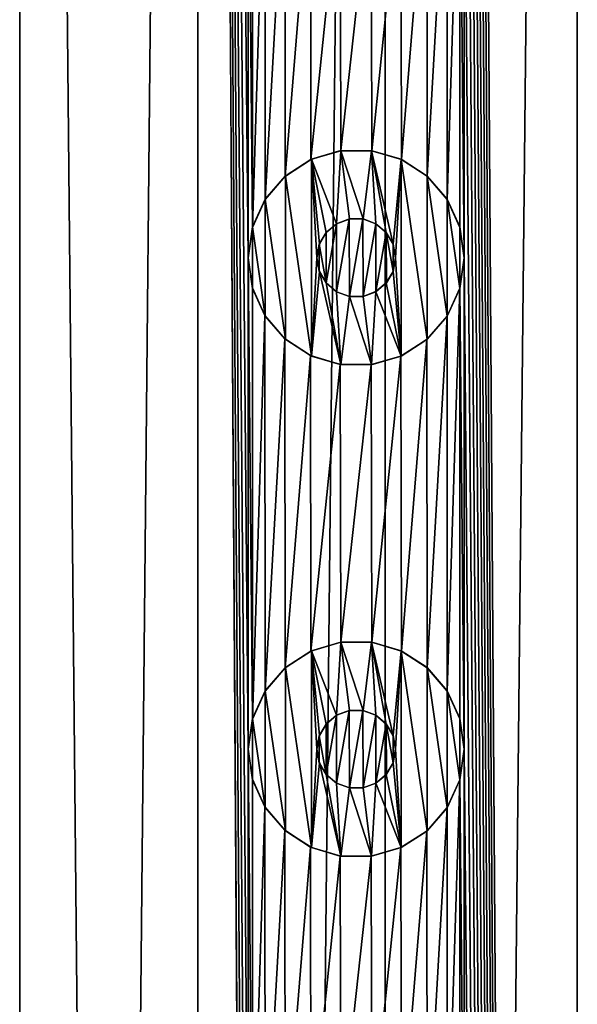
# Model space of a CAD drawing. Header units: millimetres. Extents: x -147 to 148, y -145 to 204.
# Tile 549 of 571: x -90.67 to -85, y 143.91 to 153.92. Entities that reach past the tile are written whole.
import ezdxf

# ---------------------------------------------------------------- set-up
doc = ezdxf.new("R2010")
doc.units = ezdxf.units.MM
doc.header["$LTSCALE"] = 26.699852
for name, color, linetype in [('1556', 7, 'CONTINUOUS'), ('1557', 7, 'CONTINUOUS'), ('1651', 7, 'CONTINUOUS'), ('1652', 7, 'CONTINUOUS'), ('1653', 7, 'CONTINUOUS'), ('1654', 7, 'CONTINUOUS'), ('1655', 7, 'CONTINUOUS'), ('1656', 7, 'CONTINUOUS'), ('1657', 7, 'CONTINUOUS'), ('1658', 7, 'CONTINUOUS'), ('1659', 7, 'CONTINUOUS'), ('1660', 7, 'CONTINUOUS')]:
    doc.layers.add(name, color=color, linetype=linetype)

msp = doc.modelspace()

# ---------------------------------------------------------------- linework, layer by layer
at = {"layer": '1556', "color": 7, "linetype": 'CONTINUOUS', "true_color": 0xd8d8d8}
for points in [[(-90.675, 203.7, 112.038), (-91.15, 191.5, 111.782), (-90.675, 17.3, 112.038), (-90.675, 203.7, 112.038)], [(-88.863, 203.7, 112.788), (-90.675, 203.7, 112.038), (-88.863, 17.3, 112.788), (-88.863, 203.7, 112.788)], [(-88.863, 17.3, 112.788), (-90.675, 203.7, 112.038), (-90.675, 17.3, 112.038), (-88.863, 17.3, 112.788)], [(-88.35, 151.5, 112.943), (-88.35, 156.5, 112.943), (-88.863, 203.7, 112.788), (-88.35, 151.5, 112.943)], [(-88.35, 146.5, 112.943), (-88.35, 151.5, 112.943), (-88.863, 203.7, 112.788), (-88.35, 146.5, 112.943)], [(-88.35, 141.5, 112.943), (-88.35, 146.5, 112.943), (-88.863, 203.7, 112.788), (-88.35, 141.5, 112.943)], [(-88.35, 136.5, 112.943), (-88.35, 141.5, 112.943), (-88.863, 203.7, 112.788), (-88.35, 136.5, 112.943)], [(-88.35, 131.5, 112.943), (-88.35, 136.5, 112.943), (-88.863, 203.7, 112.788), (-88.35, 131.5, 112.943)], [(-88.35, 126.5, 112.943), (-88.35, 131.5, 112.943), (-88.863, 203.7, 112.788), (-88.35, 126.5, 112.943)], [(-88.35, 126.5, 112.943), (-88.863, 203.7, 112.788), (-88.863, 17.3, 112.788), (-88.35, 126.5, 112.943)], [(-85, 203.7, 113.4), (-86.15, 191.5, 113.347), (-85, 17.3, 113.4), (-85, 203.7, 113.4)], [(-83.045, 17.3, 113.246), (-85, 203.7, 113.4), (-85, 17.3, 113.4), (-83.045, 17.3, 113.246)], [(-86.15, 191.5, 113.347), (-86.15, 186.5, 113.347), (-85, 17.3, 113.4), (-86.15, 191.5, 113.347)], [(-86.15, 186.5, 113.347), (-86.15, 181.5, 113.347), (-85, 17.3, 113.4), (-86.15, 186.5, 113.347)], [(-86.15, 181.5, 113.347), (-86.15, 176.5, 113.347), (-85, 17.3, 113.4), (-86.15, 181.5, 113.347)], [(-86.15, 176.5, 113.347), (-86.15, 171.5, 113.347), (-85, 17.3, 113.4), (-86.15, 176.5, 113.347)], [(-86.15, 171.5, 113.347), (-86.15, 166.5, 113.347), (-85, 17.3, 113.4), (-86.15, 171.5, 113.347)], [(-86.15, 166.5, 113.347), (-86.15, 161.5, 113.347), (-85, 17.3, 113.4), (-86.15, 166.5, 113.347)], [(-86.15, 161.5, 113.347), (-86.15, 156.5, 113.347), (-85, 17.3, 113.4), (-86.15, 161.5, 113.347)], [(-88.307, 156.195, 112.955), (-88.35, 156.5, 112.943), (-88.306, 151.807, 112.955), (-88.307, 156.195, 112.955)], [(-88.35, 156.5, 112.943), (-88.35, 151.5, 112.943), (-88.306, 151.807, 112.955), (-88.35, 156.5, 112.943)], [(-86.15, 156.5, 113.347), (-86.195, 156.19, 113.343), (-86.15, 151.5, 113.347), (-86.15, 156.5, 113.347)], [(-86.15, 156.5, 113.347), (-86.15, 151.5, 113.347), (-85, 17.3, 113.4), (-86.15, 156.5, 113.347)], [(-88.18, 155.913, 112.989), (-88.307, 156.195, 112.955), (-88.306, 151.807, 112.955), (-88.18, 155.913, 112.989)], [(-86.195, 156.19, 113.343), (-86.326, 155.904, 113.329), (-86.323, 152.091, 113.33), (-86.195, 156.19, 113.343)], [(-86.194, 151.808, 113.343), (-86.195, 156.19, 113.343), (-86.323, 152.091, 113.33), (-86.194, 151.808, 113.343)], [(-86.15, 151.5, 113.347), (-86.195, 156.19, 113.343), (-86.194, 151.808, 113.343), (-86.15, 151.5, 113.347)], [(-88.177, 152.091, 112.99), (-88.18, 155.913, 112.989), (-88.306, 151.807, 112.955), (-88.177, 152.091, 112.99)], [(-87.978, 155.676, 113.04), (-88.18, 155.913, 112.989), (-88.177, 152.091, 112.99), (-87.978, 155.676, 113.04)], [(-86.326, 155.904, 113.329), (-86.531, 155.667, 113.306), (-86.527, 152.328, 113.306), (-86.326, 155.904, 113.329)], [(-86.323, 152.091, 113.33), (-86.326, 155.904, 113.329), (-86.527, 152.328, 113.306), (-86.323, 152.091, 113.33)], [(-87.974, 152.328, 113.041), (-87.978, 155.676, 113.04), (-88.177, 152.091, 112.99), (-87.974, 152.328, 113.041)], [(-87.716, 155.504, 113.101), (-87.978, 155.676, 113.04), (-87.974, 152.328, 113.041), (-87.716, 155.504, 113.101)], [(-86.531, 155.667, 113.306), (-86.795, 155.499, 113.27), (-86.79, 152.499, 113.271), (-86.531, 155.667, 113.306)], [(-86.527, 152.328, 113.306), (-86.531, 155.667, 113.306), (-86.79, 152.499, 113.271), (-86.527, 152.328, 113.306)], [(-87.711, 152.498, 113.103), (-87.716, 155.504, 113.101), (-87.974, 152.328, 113.041), (-87.711, 152.498, 113.103)], [(-87.415, 155.412, 113.165), (-87.716, 155.504, 113.101), (-87.711, 152.498, 113.103), (-87.415, 155.412, 113.165)], [(-86.795, 155.499, 113.27), (-87.097, 155.411, 113.223), (-87.09, 152.588, 113.224), (-86.795, 155.499, 113.27)], [(-86.79, 152.499, 113.271), (-86.795, 155.499, 113.27), (-87.09, 152.588, 113.224), (-86.79, 152.499, 113.271)], [(-87.407, 152.589, 113.166), (-87.415, 155.412, 113.165), (-87.711, 152.498, 113.103), (-87.407, 152.589, 113.166)], [(-87.097, 155.411, 113.223), (-87.415, 155.412, 113.165), (-87.407, 152.589, 113.166), (-87.097, 155.411, 113.223)], [(-87.09, 152.588, 113.224), (-87.097, 155.411, 113.223), (-87.407, 152.589, 113.166), (-87.09, 152.588, 113.224)], [(-88.307, 151.195, 112.955), (-88.35, 151.5, 112.943), (-88.306, 146.807, 112.955), (-88.307, 151.195, 112.955)], [(-88.35, 151.5, 112.943), (-88.35, 146.5, 112.943), (-88.306, 146.807, 112.955), (-88.35, 151.5, 112.943)], [(-86.15, 151.5, 113.347), (-86.195, 151.19, 113.343), (-86.15, 146.5, 113.347), (-86.15, 151.5, 113.347)], [(-86.15, 151.5, 113.347), (-86.15, 146.5, 113.347), (-85, 17.3, 113.4), (-86.15, 151.5, 113.347)], [(-88.18, 150.913, 112.989), (-88.307, 151.195, 112.955), (-88.306, 146.807, 112.955), (-88.18, 150.913, 112.989)], [(-86.195, 151.19, 113.343), (-86.326, 150.904, 113.329), (-86.323, 147.091, 113.33), (-86.195, 151.19, 113.343)], [(-86.194, 146.808, 113.343), (-86.195, 151.19, 113.343), (-86.323, 147.091, 113.33), (-86.194, 146.808, 113.343)], [(-86.15, 146.5, 113.347), (-86.195, 151.19, 113.343), (-86.194, 146.808, 113.343), (-86.15, 146.5, 113.347)], [(-88.177, 147.091, 112.99), (-88.18, 150.913, 112.989), (-88.306, 146.807, 112.955), (-88.177, 147.091, 112.99)], [(-87.978, 150.676, 113.04), (-88.18, 150.913, 112.989), (-88.177, 147.091, 112.99), (-87.978, 150.676, 113.04)], [(-86.326, 150.904, 113.329), (-86.531, 150.667, 113.306), (-86.527, 147.328, 113.306), (-86.326, 150.904, 113.329)], [(-86.323, 147.091, 113.33), (-86.326, 150.904, 113.329), (-86.527, 147.328, 113.306), (-86.323, 147.091, 113.33)], [(-87.974, 147.328, 113.041), (-87.978, 150.676, 113.04), (-88.177, 147.091, 112.99), (-87.974, 147.328, 113.041)], [(-87.716, 150.504, 113.101), (-87.978, 150.676, 113.04), (-87.974, 147.328, 113.041), (-87.716, 150.504, 113.101)], [(-86.531, 150.667, 113.306), (-86.795, 150.499, 113.27), (-86.79, 147.499, 113.271), (-86.531, 150.667, 113.306)], [(-86.527, 147.328, 113.306), (-86.531, 150.667, 113.306), (-86.79, 147.499, 113.271), (-86.527, 147.328, 113.306)], [(-87.711, 147.498, 113.103), (-87.716, 150.504, 113.101), (-87.974, 147.328, 113.041), (-87.711, 147.498, 113.103)], [(-87.415, 150.412, 113.165), (-87.716, 150.504, 113.101), (-87.711, 147.498, 113.103), (-87.415, 150.412, 113.165)], [(-86.795, 150.499, 113.27), (-87.097, 150.411, 113.223), (-87.09, 147.588, 113.224), (-86.795, 150.499, 113.27)], [(-86.79, 147.499, 113.271), (-86.795, 150.499, 113.27), (-87.09, 147.588, 113.224), (-86.79, 147.499, 113.271)], [(-87.407, 147.589, 113.166), (-87.415, 150.412, 113.165), (-87.711, 147.498, 113.103), (-87.407, 147.589, 113.166)], [(-87.097, 150.411, 113.223), (-87.415, 150.412, 113.165), (-87.407, 147.589, 113.166), (-87.097, 150.411, 113.223)], [(-87.09, 147.588, 113.224), (-87.097, 150.411, 113.223), (-87.407, 147.589, 113.166), (-87.09, 147.588, 113.224)], [(-88.307, 146.195, 112.955), (-88.35, 146.5, 112.943), (-88.306, 141.807, 112.955), (-88.307, 146.195, 112.955)], [(-88.35, 146.5, 112.943), (-88.35, 141.5, 112.943), (-88.306, 141.807, 112.955), (-88.35, 146.5, 112.943)], [(-86.15, 146.5, 113.347), (-86.195, 146.19, 113.343), (-86.15, 141.5, 113.347), (-86.15, 146.5, 113.347)], [(-86.15, 146.5, 113.347), (-86.15, 141.5, 113.347), (-85, 17.3, 113.4), (-86.15, 146.5, 113.347)], [(-88.18, 145.913, 112.989), (-88.307, 146.195, 112.955), (-88.306, 141.807, 112.955), (-88.18, 145.913, 112.989)], [(-86.195, 146.19, 113.343), (-86.326, 145.904, 113.329), (-86.323, 142.091, 113.33), (-86.195, 146.19, 113.343)], [(-86.194, 141.808, 113.343), (-86.195, 146.19, 113.343), (-86.323, 142.091, 113.33), (-86.194, 141.808, 113.343)], [(-86.15, 141.5, 113.347), (-86.195, 146.19, 113.343), (-86.194, 141.808, 113.343), (-86.15, 141.5, 113.347)], [(-88.177, 142.091, 112.99), (-88.18, 145.913, 112.989), (-88.306, 141.807, 112.955), (-88.177, 142.091, 112.99)], [(-87.978, 145.676, 113.04), (-88.18, 145.913, 112.989), (-88.177, 142.091, 112.99), (-87.978, 145.676, 113.04)], [(-86.326, 145.904, 113.329), (-86.531, 145.667, 113.306), (-86.527, 142.328, 113.306), (-86.326, 145.904, 113.329)], [(-86.323, 142.091, 113.33), (-86.326, 145.904, 113.329), (-86.527, 142.328, 113.306), (-86.323, 142.091, 113.33)], [(-87.974, 142.328, 113.041), (-87.978, 145.676, 113.04), (-88.177, 142.091, 112.99), (-87.974, 142.328, 113.041)], [(-87.716, 145.504, 113.101), (-87.978, 145.676, 113.04), (-87.974, 142.328, 113.041), (-87.716, 145.504, 113.101)], [(-86.531, 145.667, 113.306), (-86.795, 145.499, 113.27), (-86.79, 142.499, 113.271), (-86.531, 145.667, 113.306)], [(-86.527, 142.328, 113.306), (-86.531, 145.667, 113.306), (-86.79, 142.499, 113.271), (-86.527, 142.328, 113.306)], [(-87.711, 142.498, 113.103), (-87.716, 145.504, 113.101), (-87.974, 142.328, 113.041), (-87.711, 142.498, 113.103)], [(-87.415, 145.412, 113.165), (-87.716, 145.504, 113.101), (-87.711, 142.498, 113.103), (-87.415, 145.412, 113.165)], [(-86.795, 145.499, 113.27), (-87.097, 145.411, 113.223), (-87.09, 142.588, 113.224), (-86.795, 145.499, 113.27)], [(-86.79, 142.499, 113.271), (-86.795, 145.499, 113.27), (-87.09, 142.588, 113.224), (-86.79, 142.499, 113.271)], [(-87.407, 142.589, 113.166), (-87.415, 145.412, 113.165), (-87.711, 142.498, 113.103), (-87.407, 142.589, 113.166)], [(-87.097, 145.411, 113.223), (-87.415, 145.412, 113.165), (-87.407, 142.589, 113.166), (-87.097, 145.411, 113.223)], [(-87.09, 142.588, 113.224), (-87.097, 145.411, 113.223), (-87.407, 142.589, 113.166), (-87.09, 142.588, 113.224)]]:
    msp.add_3dface(points, dxfattribs=at)
at = {"layer": '1557', "color": 7, "linetype": 'CONTINUOUS', "true_color": 0xd8d8d8}
for points in [[(-92.347, 203.7, 90.787), (-90.675, 203.7, 89.762), (-92.347, 17.3, 90.787), (-92.347, 203.7, 90.787)], [(-92.347, 17.3, 90.787), (-90.675, 203.7, 89.762), (-90.675, 17.3, 89.762), (-92.347, 17.3, 90.787)], [(-90.675, 203.7, 89.762), (-88.863, 203.7, 89.012), (-90.675, 17.3, 89.762), (-90.675, 203.7, 89.762)], [(-90.675, 17.3, 89.762), (-88.863, 203.7, 89.012), (-88.863, 17.3, 89.012), (-90.675, 17.3, 89.762)], [(-88.863, 203.7, 89.012), (-86.955, 203.7, 88.554), (-88.863, 17.3, 89.012), (-88.863, 203.7, 89.012)], [(-88.863, 17.3, 89.012), (-86.955, 203.7, 88.554), (-86.955, 17.3, 88.554), (-88.863, 17.3, 89.012)], [(-86.955, 203.7, 88.554), (-85, 203.7, 88.4), (-86.955, 17.3, 88.554), (-86.955, 203.7, 88.554)], [(-86.955, 17.3, 88.554), (-85, 203.7, 88.4), (-85, 17.3, 88.4), (-86.955, 17.3, 88.554)], [(-87.452, 151.845, 113.157), (-87.557, 151.756, 113.136), (-87.557, 151.244, 113.136), (-87.452, 151.845, 113.157)], [(-87.45, 151.154, 113.157), (-87.452, 151.845, 113.157), (-87.557, 151.244, 113.136), (-87.45, 151.154, 113.157)], [(-87.322, 151.893, 113.183), (-87.452, 151.845, 113.157), (-87.45, 151.154, 113.157), (-87.322, 151.893, 113.183)], [(-87.319, 151.106, 113.183), (-87.322, 151.893, 113.183), (-87.45, 151.154, 113.157), (-87.319, 151.106, 113.183)], [(-87.182, 151.894, 113.208), (-87.322, 151.893, 113.183), (-87.319, 151.106, 113.183), (-87.182, 151.894, 113.208)], [(-87.179, 151.106, 113.209), (-87.182, 151.894, 113.208), (-87.319, 151.106, 113.183), (-87.179, 151.106, 113.209)], [(-87.05, 151.846, 113.231), (-87.182, 151.894, 113.208), (-87.179, 151.106, 113.209), (-87.05, 151.846, 113.231)], [(-87.049, 151.155, 113.231), (-87.05, 151.846, 113.231), (-87.179, 151.106, 113.209), (-87.049, 151.155, 113.231)], [(-86.944, 151.757, 113.248), (-87.05, 151.846, 113.231), (-87.049, 151.155, 113.231), (-86.944, 151.757, 113.248)], [(-87.557, 151.756, 113.136), (-87.626, 151.637, 113.121), (-87.557, 151.244, 113.136), (-87.557, 151.756, 113.136)], [(-86.943, 151.244, 113.248), (-86.944, 151.757, 113.248), (-87.049, 151.155, 113.231), (-86.943, 151.244, 113.248)], [(-86.874, 151.637, 113.259), (-86.944, 151.757, 113.248), (-86.874, 151.363, 113.259), (-86.874, 151.637, 113.259)], [(-86.874, 151.363, 113.259), (-86.944, 151.757, 113.248), (-86.943, 151.244, 113.248), (-86.874, 151.363, 113.259)], [(-87.626, 151.637, 113.121), (-87.65, 151.5, 113.116), (-87.626, 151.363, 113.121), (-87.626, 151.637, 113.121)], [(-87.557, 151.244, 113.136), (-87.626, 151.637, 113.121), (-87.626, 151.363, 113.121), (-87.557, 151.244, 113.136)], [(-86.85, 151.5, 113.262), (-86.874, 151.637, 113.259), (-86.874, 151.363, 113.259), (-86.85, 151.5, 113.262)], [(-87.452, 146.845, 113.157), (-87.557, 146.756, 113.136), (-87.557, 146.244, 113.136), (-87.452, 146.845, 113.157)], [(-87.45, 146.154, 113.157), (-87.452, 146.845, 113.157), (-87.557, 146.244, 113.136), (-87.45, 146.154, 113.157)], [(-87.322, 146.893, 113.183), (-87.452, 146.845, 113.157), (-87.45, 146.154, 113.157), (-87.322, 146.893, 113.183)], [(-87.319, 146.106, 113.183), (-87.322, 146.893, 113.183), (-87.45, 146.154, 113.157), (-87.319, 146.106, 113.183)], [(-87.182, 146.894, 113.208), (-87.322, 146.893, 113.183), (-87.319, 146.106, 113.183), (-87.182, 146.894, 113.208)], [(-87.179, 146.106, 113.209), (-87.182, 146.894, 113.208), (-87.319, 146.106, 113.183), (-87.179, 146.106, 113.209)], [(-87.05, 146.846, 113.231), (-87.182, 146.894, 113.208), (-87.179, 146.106, 113.209), (-87.05, 146.846, 113.231)], [(-87.049, 146.155, 113.231), (-87.05, 146.846, 113.231), (-87.179, 146.106, 113.209), (-87.049, 146.155, 113.231)], [(-86.944, 146.757, 113.248), (-87.05, 146.846, 113.231), (-87.049, 146.155, 113.231), (-86.944, 146.757, 113.248)], [(-87.557, 146.756, 113.136), (-87.626, 146.637, 113.121), (-87.557, 146.244, 113.136), (-87.557, 146.756, 113.136)], [(-86.943, 146.244, 113.248), (-86.944, 146.757, 113.248), (-87.049, 146.155, 113.231), (-86.943, 146.244, 113.248)], [(-86.874, 146.637, 113.259), (-86.944, 146.757, 113.248), (-86.874, 146.363, 113.259), (-86.874, 146.637, 113.259)], [(-86.874, 146.363, 113.259), (-86.944, 146.757, 113.248), (-86.943, 146.244, 113.248), (-86.874, 146.363, 113.259)], [(-87.626, 146.637, 113.121), (-87.65, 146.5, 113.116), (-87.626, 146.363, 113.121), (-87.626, 146.637, 113.121)], [(-87.557, 146.244, 113.136), (-87.626, 146.637, 113.121), (-87.626, 146.363, 113.121), (-87.557, 146.244, 113.136)], [(-86.85, 146.5, 113.262), (-86.874, 146.637, 113.259), (-86.874, 146.363, 113.259), (-86.85, 146.5, 113.262)]]:
    msp.add_3dface(points, dxfattribs=at)
at = {"layer": '1651', "color": 7, "linetype": 'CONTINUOUS', "true_color": 0xd8d8d8}
for points in [[(-87.406, 152.588, 114.4), (-87.706, 152.501, 114.4), (-87.45, 151.846, 114.4), (-87.406, 152.588, 114.4)], [(-87.319, 151.894, 114.4), (-87.406, 152.588, 114.4), (-87.45, 151.846, 114.4), (-87.319, 151.894, 114.4)], [(-87.094, 152.588, 114.4), (-87.406, 152.588, 114.4), (-87.181, 151.894, 114.4), (-87.094, 152.588, 114.4)], [(-87.181, 151.894, 114.4), (-87.406, 152.588, 114.4), (-87.319, 151.894, 114.4), (-87.181, 151.894, 114.4)], [(-87.05, 151.846, 114.4), (-87.094, 152.588, 114.4), (-87.181, 151.894, 114.4), (-87.05, 151.846, 114.4)], [(-86.794, 152.501, 114.4), (-87.094, 152.588, 114.4), (-86.875, 151.639, 114.4), (-86.794, 152.501, 114.4)], [(-86.875, 151.639, 114.4), (-87.094, 152.588, 114.4), (-86.944, 151.756, 114.4), (-86.875, 151.639, 114.4)], [(-86.944, 151.756, 114.4), (-87.094, 152.588, 114.4), (-87.05, 151.846, 114.4), (-86.944, 151.756, 114.4)], [(-87.706, 152.501, 114.4), (-87.971, 152.33, 114.4), (-87.706, 150.499, 114.4), (-87.706, 152.501, 114.4)], [(-87.706, 152.501, 114.4), (-87.706, 150.499, 114.4), (-87.65, 151.5, 114.4), (-87.706, 152.501, 114.4)], [(-87.706, 152.501, 114.4), (-87.65, 151.5, 114.4), (-87.625, 151.639, 114.4), (-87.706, 152.501, 114.4)], [(-87.45, 151.846, 114.4), (-87.706, 152.501, 114.4), (-87.556, 151.756, 114.4), (-87.45, 151.846, 114.4)], [(-87.556, 151.756, 114.4), (-87.706, 152.501, 114.4), (-87.625, 151.639, 114.4), (-87.556, 151.756, 114.4)], [(-86.85, 151.5, 114.4), (-86.794, 152.501, 114.4), (-86.875, 151.639, 114.4), (-86.85, 151.5, 114.4)], [(-86.794, 150.499, 114.4), (-86.794, 152.501, 114.4), (-86.85, 151.5, 114.4), (-86.794, 150.499, 114.4)], [(-86.529, 152.33, 114.4), (-86.794, 152.501, 114.4), (-86.529, 150.67, 114.4), (-86.529, 152.33, 114.4)], [(-86.529, 150.67, 114.4), (-86.794, 152.501, 114.4), (-86.794, 150.499, 114.4), (-86.529, 150.67, 114.4)], [(-87.971, 152.33, 114.4), (-88.175, 152.094, 114.4), (-87.971, 150.67, 114.4), (-87.971, 152.33, 114.4)], [(-87.706, 150.499, 114.4), (-87.971, 152.33, 114.4), (-87.971, 150.67, 114.4), (-87.706, 150.499, 114.4)], [(-86.325, 152.094, 114.4), (-86.529, 152.33, 114.4), (-86.325, 150.906, 114.4), (-86.325, 152.094, 114.4)], [(-86.325, 150.906, 114.4), (-86.529, 152.33, 114.4), (-86.529, 150.67, 114.4), (-86.325, 150.906, 114.4)], [(-88.175, 152.094, 114.4), (-88.304, 151.813, 114.4), (-88.175, 150.906, 114.4), (-88.175, 152.094, 114.4)], [(-87.971, 150.67, 114.4), (-88.175, 152.094, 114.4), (-88.175, 150.906, 114.4), (-87.971, 150.67, 114.4)], [(-86.196, 151.813, 114.4), (-86.325, 152.094, 114.4), (-86.196, 151.187, 114.4), (-86.196, 151.813, 114.4)], [(-86.196, 151.187, 114.4), (-86.325, 152.094, 114.4), (-86.325, 150.906, 114.4), (-86.196, 151.187, 114.4)], [(-88.304, 151.813, 114.4), (-88.35, 151.5, 114.4), (-88.304, 151.187, 114.4), (-88.304, 151.813, 114.4)], [(-88.175, 150.906, 114.4), (-88.304, 151.813, 114.4), (-88.304, 151.187, 114.4), (-88.175, 150.906, 114.4)], [(-86.15, 151.5, 114.4), (-86.196, 151.813, 114.4), (-86.196, 151.187, 114.4), (-86.15, 151.5, 114.4)], [(-87.65, 151.5, 114.4), (-87.706, 150.499, 114.4), (-87.625, 151.361, 114.4), (-87.65, 151.5, 114.4)], [(-86.875, 151.361, 114.4), (-86.794, 150.499, 114.4), (-86.85, 151.5, 114.4), (-86.875, 151.361, 114.4)], [(-87.706, 150.499, 114.4), (-87.406, 150.412, 114.4), (-87.625, 151.361, 114.4), (-87.706, 150.499, 114.4)], [(-87.625, 151.361, 114.4), (-87.406, 150.412, 114.4), (-87.556, 151.244, 114.4), (-87.625, 151.361, 114.4)], [(-86.944, 151.244, 114.4), (-86.794, 150.499, 114.4), (-86.875, 151.361, 114.4), (-86.944, 151.244, 114.4)], [(-87.556, 151.244, 114.4), (-87.406, 150.412, 114.4), (-87.45, 151.154, 114.4), (-87.556, 151.244, 114.4)], [(-87.05, 151.154, 114.4), (-86.794, 150.499, 114.4), (-86.944, 151.244, 114.4), (-87.05, 151.154, 114.4)], [(-87.45, 151.154, 114.4), (-87.406, 150.412, 114.4), (-87.319, 151.106, 114.4), (-87.45, 151.154, 114.4)], [(-87.181, 151.106, 114.4), (-87.094, 150.412, 114.4), (-87.05, 151.154, 114.4), (-87.181, 151.106, 114.4)], [(-87.094, 150.412, 114.4), (-86.794, 150.499, 114.4), (-87.05, 151.154, 114.4), (-87.094, 150.412, 114.4)], [(-87.406, 150.412, 114.4), (-87.094, 150.412, 114.4), (-87.319, 151.106, 114.4), (-87.406, 150.412, 114.4)], [(-87.319, 151.106, 114.4), (-87.094, 150.412, 114.4), (-87.181, 151.106, 114.4), (-87.319, 151.106, 114.4)]]:
    msp.add_3dface(points, dxfattribs=at)
at = {"layer": '1652', "color": 7, "linetype": 'CONTINUOUS', "true_color": 0xd8d8d8}
for points in [[(-88.35, 151.5, 112.943), (-88.307, 151.195, 112.955), (-88.35, 151.5, 114.4), (-88.35, 151.5, 112.943)], [(-88.35, 151.5, 114.4), (-88.307, 151.195, 112.955), (-88.304, 151.187, 114.4), (-88.35, 151.5, 114.4)], [(-86.195, 151.19, 113.343), (-86.15, 151.5, 113.347), (-86.196, 151.187, 114.4), (-86.195, 151.19, 113.343)], [(-86.15, 151.5, 113.347), (-86.15, 151.5, 114.4), (-86.196, 151.187, 114.4), (-86.15, 151.5, 113.347)], [(-88.307, 151.195, 112.955), (-88.18, 150.913, 112.989), (-88.304, 151.187, 114.4), (-88.307, 151.195, 112.955)], [(-88.18, 150.913, 112.989), (-88.175, 150.906, 114.4), (-88.304, 151.187, 114.4), (-88.18, 150.913, 112.989)], [(-86.326, 150.904, 113.329), (-86.195, 151.19, 113.343), (-86.325, 150.906, 114.4), (-86.326, 150.904, 113.329)], [(-86.195, 151.19, 113.343), (-86.196, 151.187, 114.4), (-86.325, 150.906, 114.4), (-86.195, 151.19, 113.343)], [(-88.18, 150.913, 112.989), (-87.978, 150.676, 113.04), (-88.175, 150.906, 114.4), (-88.18, 150.913, 112.989)], [(-87.978, 150.676, 113.04), (-87.971, 150.67, 114.4), (-88.175, 150.906, 114.4), (-87.978, 150.676, 113.04)], [(-86.531, 150.667, 113.306), (-86.326, 150.904, 113.329), (-86.529, 150.67, 114.4), (-86.531, 150.667, 113.306)], [(-86.326, 150.904, 113.329), (-86.325, 150.906, 114.4), (-86.529, 150.67, 114.4), (-86.326, 150.904, 113.329)], [(-87.978, 150.676, 113.04), (-87.716, 150.504, 113.101), (-87.971, 150.67, 114.4), (-87.978, 150.676, 113.04)], [(-87.716, 150.504, 113.101), (-87.706, 150.499, 114.4), (-87.971, 150.67, 114.4), (-87.716, 150.504, 113.101)], [(-86.795, 150.499, 113.27), (-86.531, 150.667, 113.306), (-86.794, 150.499, 114.4), (-86.795, 150.499, 113.27)], [(-86.531, 150.667, 113.306), (-86.529, 150.67, 114.4), (-86.794, 150.499, 114.4), (-86.531, 150.667, 113.306)], [(-87.716, 150.504, 113.101), (-87.415, 150.412, 113.165), (-87.706, 150.499, 114.4), (-87.716, 150.504, 113.101)], [(-87.415, 150.412, 113.165), (-87.406, 150.412, 114.4), (-87.706, 150.499, 114.4), (-87.415, 150.412, 113.165)], [(-87.097, 150.411, 113.223), (-86.795, 150.499, 113.27), (-87.094, 150.412, 114.4), (-87.097, 150.411, 113.223)], [(-86.795, 150.499, 113.27), (-86.794, 150.499, 114.4), (-87.094, 150.412, 114.4), (-86.795, 150.499, 113.27)], [(-87.415, 150.412, 113.165), (-87.097, 150.411, 113.223), (-87.406, 150.412, 114.4), (-87.415, 150.412, 113.165)], [(-87.097, 150.411, 113.223), (-87.094, 150.412, 114.4), (-87.406, 150.412, 114.4), (-87.097, 150.411, 113.223)]]:
    msp.add_3dface(points, dxfattribs=at)
at = {"layer": '1653', "color": 7, "linetype": 'CONTINUOUS', "true_color": 0xd8d8d8}
for points in [[(-87.407, 152.589, 113.166), (-87.711, 152.498, 113.103), (-87.706, 152.501, 114.4), (-87.407, 152.589, 113.166)], [(-87.407, 152.589, 113.166), (-87.706, 152.501, 114.4), (-87.406, 152.588, 114.4), (-87.407, 152.589, 113.166)], [(-87.09, 152.588, 113.224), (-87.407, 152.589, 113.166), (-87.094, 152.588, 114.4), (-87.09, 152.588, 113.224)], [(-87.407, 152.589, 113.166), (-87.406, 152.588, 114.4), (-87.094, 152.588, 114.4), (-87.407, 152.589, 113.166)], [(-87.09, 152.588, 113.224), (-87.094, 152.588, 114.4), (-86.794, 152.501, 114.4), (-87.09, 152.588, 113.224)], [(-86.79, 152.499, 113.271), (-87.09, 152.588, 113.224), (-86.794, 152.501, 114.4), (-86.79, 152.499, 113.271)], [(-87.711, 152.498, 113.103), (-87.974, 152.328, 113.041), (-87.971, 152.33, 114.4), (-87.711, 152.498, 113.103)], [(-87.711, 152.498, 113.103), (-87.971, 152.33, 114.4), (-87.706, 152.501, 114.4), (-87.711, 152.498, 113.103)], [(-86.79, 152.499, 113.271), (-86.794, 152.501, 114.4), (-86.529, 152.33, 114.4), (-86.79, 152.499, 113.271)], [(-86.527, 152.328, 113.306), (-86.79, 152.499, 113.271), (-86.529, 152.33, 114.4), (-86.527, 152.328, 113.306)], [(-87.974, 152.328, 113.041), (-88.177, 152.091, 112.99), (-88.175, 152.094, 114.4), (-87.974, 152.328, 113.041)], [(-87.974, 152.328, 113.041), (-88.175, 152.094, 114.4), (-87.971, 152.33, 114.4), (-87.974, 152.328, 113.041)], [(-86.527, 152.328, 113.306), (-86.529, 152.33, 114.4), (-86.325, 152.094, 114.4), (-86.527, 152.328, 113.306)], [(-86.323, 152.091, 113.33), (-86.527, 152.328, 113.306), (-86.325, 152.094, 114.4), (-86.323, 152.091, 113.33)], [(-88.177, 152.091, 112.99), (-88.306, 151.807, 112.955), (-88.304, 151.813, 114.4), (-88.177, 152.091, 112.99)], [(-88.177, 152.091, 112.99), (-88.304, 151.813, 114.4), (-88.175, 152.094, 114.4), (-88.177, 152.091, 112.99)], [(-86.323, 152.091, 113.33), (-86.325, 152.094, 114.4), (-86.196, 151.813, 114.4), (-86.323, 152.091, 113.33)], [(-86.194, 151.808, 113.343), (-86.323, 152.091, 113.33), (-86.196, 151.813, 114.4), (-86.194, 151.808, 113.343)], [(-88.306, 151.807, 112.955), (-88.35, 151.5, 112.943), (-88.304, 151.813, 114.4), (-88.306, 151.807, 112.955)], [(-88.35, 151.5, 112.943), (-88.35, 151.5, 114.4), (-88.304, 151.813, 114.4), (-88.35, 151.5, 112.943)], [(-86.194, 151.808, 113.343), (-86.196, 151.813, 114.4), (-86.15, 151.5, 114.4), (-86.194, 151.808, 113.343)], [(-86.15, 151.5, 113.347), (-86.194, 151.808, 113.343), (-86.15, 151.5, 114.4), (-86.15, 151.5, 113.347)]]:
    msp.add_3dface(points, dxfattribs=at)
at = {"layer": '1654', "color": 7, "linetype": 'CONTINUOUS', "true_color": 0xd8d8d8}
for points in [[(-87.557, 151.756, 113.136), (-87.452, 151.845, 113.157), (-87.556, 151.756, 114.4), (-87.557, 151.756, 113.136)], [(-87.452, 151.845, 113.157), (-87.45, 151.846, 114.4), (-87.556, 151.756, 114.4), (-87.452, 151.845, 113.157)], [(-87.452, 151.845, 113.157), (-87.322, 151.893, 113.183), (-87.45, 151.846, 114.4), (-87.452, 151.845, 113.157)], [(-87.322, 151.893, 113.183), (-87.319, 151.894, 114.4), (-87.45, 151.846, 114.4), (-87.322, 151.893, 113.183)], [(-87.322, 151.893, 113.183), (-87.182, 151.894, 113.208), (-87.319, 151.894, 114.4), (-87.322, 151.893, 113.183)], [(-87.182, 151.894, 113.208), (-87.181, 151.894, 114.4), (-87.319, 151.894, 114.4), (-87.182, 151.894, 113.208)], [(-87.182, 151.894, 113.208), (-87.05, 151.846, 113.231), (-87.181, 151.894, 114.4), (-87.182, 151.894, 113.208)], [(-87.05, 151.846, 113.231), (-87.05, 151.846, 114.4), (-87.181, 151.894, 114.4), (-87.05, 151.846, 113.231)], [(-87.05, 151.846, 113.231), (-86.944, 151.757, 113.248), (-87.05, 151.846, 114.4), (-87.05, 151.846, 113.231)], [(-86.944, 151.757, 113.248), (-86.944, 151.756, 114.4), (-87.05, 151.846, 114.4), (-86.944, 151.757, 113.248)], [(-87.626, 151.637, 113.121), (-87.557, 151.756, 113.136), (-87.625, 151.639, 114.4), (-87.626, 151.637, 113.121)], [(-87.557, 151.756, 113.136), (-87.556, 151.756, 114.4), (-87.625, 151.639, 114.4), (-87.557, 151.756, 113.136)], [(-86.944, 151.757, 113.248), (-86.874, 151.637, 113.259), (-86.875, 151.639, 114.4), (-86.944, 151.757, 113.248)], [(-86.944, 151.757, 113.248), (-86.875, 151.639, 114.4), (-86.944, 151.756, 114.4), (-86.944, 151.757, 113.248)], [(-87.65, 151.5, 114.4), (-87.626, 151.637, 113.121), (-87.625, 151.639, 114.4), (-87.65, 151.5, 114.4)], [(-87.65, 151.5, 113.116), (-87.626, 151.637, 113.121), (-87.65, 151.5, 114.4), (-87.65, 151.5, 113.116)], [(-86.874, 151.637, 113.259), (-86.85, 151.5, 113.262), (-86.875, 151.639, 114.4), (-86.874, 151.637, 113.259)], [(-86.85, 151.5, 113.262), (-86.85, 151.5, 114.4), (-86.875, 151.639, 114.4), (-86.85, 151.5, 113.262)]]:
    msp.add_3dface(points, dxfattribs=at)
at = {"layer": '1655', "color": 7, "linetype": 'CONTINUOUS', "true_color": 0xd8d8d8}
for points in [[(-87.626, 151.363, 113.121), (-87.65, 151.5, 113.116), (-87.625, 151.361, 114.4), (-87.626, 151.363, 113.121)], [(-87.65, 151.5, 113.116), (-87.65, 151.5, 114.4), (-87.625, 151.361, 114.4), (-87.65, 151.5, 113.116)], [(-86.874, 151.363, 113.259), (-86.875, 151.361, 114.4), (-86.85, 151.5, 114.4), (-86.874, 151.363, 113.259)], [(-86.85, 151.5, 113.262), (-86.874, 151.363, 113.259), (-86.85, 151.5, 114.4), (-86.85, 151.5, 113.262)], [(-87.557, 151.244, 113.136), (-87.626, 151.363, 113.121), (-87.625, 151.361, 114.4), (-87.557, 151.244, 113.136)], [(-87.557, 151.244, 113.136), (-87.625, 151.361, 114.4), (-87.556, 151.244, 114.4), (-87.557, 151.244, 113.136)], [(-86.943, 151.244, 113.248), (-86.944, 151.244, 114.4), (-86.875, 151.361, 114.4), (-86.943, 151.244, 113.248)], [(-86.874, 151.363, 113.259), (-86.943, 151.244, 113.248), (-86.875, 151.361, 114.4), (-86.874, 151.363, 113.259)], [(-87.45, 151.154, 113.157), (-87.557, 151.244, 113.136), (-87.556, 151.244, 114.4), (-87.45, 151.154, 113.157)], [(-87.45, 151.154, 113.157), (-87.556, 151.244, 114.4), (-87.45, 151.154, 114.4), (-87.45, 151.154, 113.157)], [(-87.049, 151.155, 113.231), (-87.05, 151.154, 114.4), (-86.944, 151.244, 114.4), (-87.049, 151.155, 113.231)], [(-86.943, 151.244, 113.248), (-87.049, 151.155, 113.231), (-86.944, 151.244, 114.4), (-86.943, 151.244, 113.248)], [(-87.319, 151.106, 113.183), (-87.45, 151.154, 113.157), (-87.319, 151.106, 114.4), (-87.319, 151.106, 113.183)], [(-87.45, 151.154, 113.157), (-87.45, 151.154, 114.4), (-87.319, 151.106, 114.4), (-87.45, 151.154, 113.157)], [(-87.179, 151.106, 113.209), (-87.181, 151.106, 114.4), (-87.05, 151.154, 114.4), (-87.179, 151.106, 113.209)], [(-87.049, 151.155, 113.231), (-87.179, 151.106, 113.209), (-87.05, 151.154, 114.4), (-87.049, 151.155, 113.231)], [(-87.179, 151.106, 113.209), (-87.319, 151.106, 113.183), (-87.181, 151.106, 114.4), (-87.179, 151.106, 113.209)], [(-87.319, 151.106, 113.183), (-87.319, 151.106, 114.4), (-87.181, 151.106, 114.4), (-87.319, 151.106, 113.183)]]:
    msp.add_3dface(points, dxfattribs=at)
at = {"layer": '1656', "color": 7, "linetype": 'CONTINUOUS', "true_color": 0xd8d8d8}
for points in [[(-87.406, 147.588, 114.4), (-87.706, 147.501, 114.4), (-87.45, 146.846, 114.4), (-87.406, 147.588, 114.4)], [(-87.319, 146.894, 114.4), (-87.406, 147.588, 114.4), (-87.45, 146.846, 114.4), (-87.319, 146.894, 114.4)], [(-87.094, 147.588, 114.4), (-87.406, 147.588, 114.4), (-87.181, 146.894, 114.4), (-87.094, 147.588, 114.4)], [(-87.181, 146.894, 114.4), (-87.406, 147.588, 114.4), (-87.319, 146.894, 114.4), (-87.181, 146.894, 114.4)], [(-87.05, 146.846, 114.4), (-87.094, 147.588, 114.4), (-87.181, 146.894, 114.4), (-87.05, 146.846, 114.4)], [(-86.794, 147.501, 114.4), (-87.094, 147.588, 114.4), (-86.875, 146.639, 114.4), (-86.794, 147.501, 114.4)], [(-86.875, 146.639, 114.4), (-87.094, 147.588, 114.4), (-86.944, 146.756, 114.4), (-86.875, 146.639, 114.4)], [(-86.944, 146.756, 114.4), (-87.094, 147.588, 114.4), (-87.05, 146.846, 114.4), (-86.944, 146.756, 114.4)], [(-87.706, 147.501, 114.4), (-87.971, 147.33, 114.4), (-87.706, 145.499, 114.4), (-87.706, 147.501, 114.4)], [(-87.706, 147.501, 114.4), (-87.706, 145.499, 114.4), (-87.65, 146.5, 114.4), (-87.706, 147.501, 114.4)], [(-87.706, 147.501, 114.4), (-87.65, 146.5, 114.4), (-87.625, 146.639, 114.4), (-87.706, 147.501, 114.4)], [(-87.45, 146.846, 114.4), (-87.706, 147.501, 114.4), (-87.556, 146.756, 114.4), (-87.45, 146.846, 114.4)], [(-87.556, 146.756, 114.4), (-87.706, 147.501, 114.4), (-87.625, 146.639, 114.4), (-87.556, 146.756, 114.4)], [(-86.85, 146.5, 114.4), (-86.794, 147.501, 114.4), (-86.875, 146.639, 114.4), (-86.85, 146.5, 114.4)], [(-86.794, 145.499, 114.4), (-86.794, 147.501, 114.4), (-86.85, 146.5, 114.4), (-86.794, 145.499, 114.4)], [(-86.529, 147.33, 114.4), (-86.794, 147.501, 114.4), (-86.529, 145.67, 114.4), (-86.529, 147.33, 114.4)], [(-86.529, 145.67, 114.4), (-86.794, 147.501, 114.4), (-86.794, 145.499, 114.4), (-86.529, 145.67, 114.4)], [(-87.971, 147.33, 114.4), (-88.175, 147.094, 114.4), (-87.971, 145.67, 114.4), (-87.971, 147.33, 114.4)], [(-87.706, 145.499, 114.4), (-87.971, 147.33, 114.4), (-87.971, 145.67, 114.4), (-87.706, 145.499, 114.4)], [(-86.325, 147.094, 114.4), (-86.529, 147.33, 114.4), (-86.325, 145.906, 114.4), (-86.325, 147.094, 114.4)], [(-86.325, 145.906, 114.4), (-86.529, 147.33, 114.4), (-86.529, 145.67, 114.4), (-86.325, 145.906, 114.4)], [(-88.175, 147.094, 114.4), (-88.304, 146.813, 114.4), (-88.175, 145.906, 114.4), (-88.175, 147.094, 114.4)], [(-87.971, 145.67, 114.4), (-88.175, 147.094, 114.4), (-88.175, 145.906, 114.4), (-87.971, 145.67, 114.4)], [(-86.196, 146.813, 114.4), (-86.325, 147.094, 114.4), (-86.196, 146.187, 114.4), (-86.196, 146.813, 114.4)], [(-86.196, 146.187, 114.4), (-86.325, 147.094, 114.4), (-86.325, 145.906, 114.4), (-86.196, 146.187, 114.4)], [(-88.304, 146.813, 114.4), (-88.35, 146.5, 114.4), (-88.304, 146.187, 114.4), (-88.304, 146.813, 114.4)], [(-88.175, 145.906, 114.4), (-88.304, 146.813, 114.4), (-88.304, 146.187, 114.4), (-88.175, 145.906, 114.4)], [(-86.15, 146.5, 114.4), (-86.196, 146.813, 114.4), (-86.196, 146.187, 114.4), (-86.15, 146.5, 114.4)], [(-87.65, 146.5, 114.4), (-87.706, 145.499, 114.4), (-87.625, 146.361, 114.4), (-87.65, 146.5, 114.4)], [(-86.875, 146.361, 114.4), (-86.794, 145.499, 114.4), (-86.85, 146.5, 114.4), (-86.875, 146.361, 114.4)], [(-87.706, 145.499, 114.4), (-87.406, 145.412, 114.4), (-87.625, 146.361, 114.4), (-87.706, 145.499, 114.4)], [(-87.625, 146.361, 114.4), (-87.406, 145.412, 114.4), (-87.556, 146.244, 114.4), (-87.625, 146.361, 114.4)], [(-86.944, 146.244, 114.4), (-86.794, 145.499, 114.4), (-86.875, 146.361, 114.4), (-86.944, 146.244, 114.4)], [(-87.556, 146.244, 114.4), (-87.406, 145.412, 114.4), (-87.45, 146.154, 114.4), (-87.556, 146.244, 114.4)], [(-87.05, 146.154, 114.4), (-86.794, 145.499, 114.4), (-86.944, 146.244, 114.4), (-87.05, 146.154, 114.4)], [(-87.45, 146.154, 114.4), (-87.406, 145.412, 114.4), (-87.319, 146.106, 114.4), (-87.45, 146.154, 114.4)], [(-87.181, 146.106, 114.4), (-87.094, 145.412, 114.4), (-87.05, 146.154, 114.4), (-87.181, 146.106, 114.4)], [(-87.094, 145.412, 114.4), (-86.794, 145.499, 114.4), (-87.05, 146.154, 114.4), (-87.094, 145.412, 114.4)], [(-87.406, 145.412, 114.4), (-87.094, 145.412, 114.4), (-87.319, 146.106, 114.4), (-87.406, 145.412, 114.4)], [(-87.319, 146.106, 114.4), (-87.094, 145.412, 114.4), (-87.181, 146.106, 114.4), (-87.319, 146.106, 114.4)]]:
    msp.add_3dface(points, dxfattribs=at)
at = {"layer": '1657', "color": 7, "linetype": 'CONTINUOUS', "true_color": 0xd8d8d8}
for points in [[(-88.35, 146.5, 112.943), (-88.307, 146.195, 112.955), (-88.35, 146.5, 114.4), (-88.35, 146.5, 112.943)], [(-88.35, 146.5, 114.4), (-88.307, 146.195, 112.955), (-88.304, 146.187, 114.4), (-88.35, 146.5, 114.4)], [(-86.195, 146.19, 113.343), (-86.15, 146.5, 113.347), (-86.196, 146.187, 114.4), (-86.195, 146.19, 113.343)], [(-86.15, 146.5, 113.347), (-86.15, 146.5, 114.4), (-86.196, 146.187, 114.4), (-86.15, 146.5, 113.347)], [(-88.307, 146.195, 112.955), (-88.18, 145.913, 112.989), (-88.304, 146.187, 114.4), (-88.307, 146.195, 112.955)], [(-88.18, 145.913, 112.989), (-88.175, 145.906, 114.4), (-88.304, 146.187, 114.4), (-88.18, 145.913, 112.989)], [(-86.326, 145.904, 113.329), (-86.195, 146.19, 113.343), (-86.325, 145.906, 114.4), (-86.326, 145.904, 113.329)], [(-86.195, 146.19, 113.343), (-86.196, 146.187, 114.4), (-86.325, 145.906, 114.4), (-86.195, 146.19, 113.343)], [(-88.18, 145.913, 112.989), (-87.978, 145.676, 113.04), (-88.175, 145.906, 114.4), (-88.18, 145.913, 112.989)], [(-87.978, 145.676, 113.04), (-87.971, 145.67, 114.4), (-88.175, 145.906, 114.4), (-87.978, 145.676, 113.04)], [(-86.531, 145.667, 113.306), (-86.326, 145.904, 113.329), (-86.529, 145.67, 114.4), (-86.531, 145.667, 113.306)], [(-86.326, 145.904, 113.329), (-86.325, 145.906, 114.4), (-86.529, 145.67, 114.4), (-86.326, 145.904, 113.329)], [(-87.978, 145.676, 113.04), (-87.716, 145.504, 113.101), (-87.971, 145.67, 114.4), (-87.978, 145.676, 113.04)], [(-87.716, 145.504, 113.101), (-87.706, 145.499, 114.4), (-87.971, 145.67, 114.4), (-87.716, 145.504, 113.101)], [(-86.795, 145.499, 113.27), (-86.531, 145.667, 113.306), (-86.794, 145.499, 114.4), (-86.795, 145.499, 113.27)], [(-86.531, 145.667, 113.306), (-86.529, 145.67, 114.4), (-86.794, 145.499, 114.4), (-86.531, 145.667, 113.306)], [(-87.716, 145.504, 113.101), (-87.415, 145.412, 113.165), (-87.706, 145.499, 114.4), (-87.716, 145.504, 113.101)], [(-87.415, 145.412, 113.165), (-87.406, 145.412, 114.4), (-87.706, 145.499, 114.4), (-87.415, 145.412, 113.165)], [(-87.097, 145.411, 113.223), (-86.795, 145.499, 113.27), (-87.094, 145.412, 114.4), (-87.097, 145.411, 113.223)], [(-86.795, 145.499, 113.27), (-86.794, 145.499, 114.4), (-87.094, 145.412, 114.4), (-86.795, 145.499, 113.27)], [(-87.415, 145.412, 113.165), (-87.097, 145.411, 113.223), (-87.406, 145.412, 114.4), (-87.415, 145.412, 113.165)], [(-87.097, 145.411, 113.223), (-87.094, 145.412, 114.4), (-87.406, 145.412, 114.4), (-87.097, 145.411, 113.223)]]:
    msp.add_3dface(points, dxfattribs=at)
at = {"layer": '1658', "color": 7, "linetype": 'CONTINUOUS', "true_color": 0xd8d8d8}
for points in [[(-87.407, 147.589, 113.166), (-87.711, 147.498, 113.103), (-87.706, 147.501, 114.4), (-87.407, 147.589, 113.166)], [(-87.407, 147.589, 113.166), (-87.706, 147.501, 114.4), (-87.406, 147.588, 114.4), (-87.407, 147.589, 113.166)], [(-87.09, 147.588, 113.224), (-87.407, 147.589, 113.166), (-87.094, 147.588, 114.4), (-87.09, 147.588, 113.224)], [(-87.407, 147.589, 113.166), (-87.406, 147.588, 114.4), (-87.094, 147.588, 114.4), (-87.407, 147.589, 113.166)], [(-87.09, 147.588, 113.224), (-87.094, 147.588, 114.4), (-86.794, 147.501, 114.4), (-87.09, 147.588, 113.224)], [(-86.79, 147.499, 113.271), (-87.09, 147.588, 113.224), (-86.794, 147.501, 114.4), (-86.79, 147.499, 113.271)], [(-87.711, 147.498, 113.103), (-87.974, 147.328, 113.041), (-87.971, 147.33, 114.4), (-87.711, 147.498, 113.103)], [(-87.711, 147.498, 113.103), (-87.971, 147.33, 114.4), (-87.706, 147.501, 114.4), (-87.711, 147.498, 113.103)], [(-86.79, 147.499, 113.271), (-86.794, 147.501, 114.4), (-86.529, 147.33, 114.4), (-86.79, 147.499, 113.271)], [(-86.527, 147.328, 113.306), (-86.79, 147.499, 113.271), (-86.529, 147.33, 114.4), (-86.527, 147.328, 113.306)], [(-87.974, 147.328, 113.041), (-88.177, 147.091, 112.99), (-88.175, 147.094, 114.4), (-87.974, 147.328, 113.041)], [(-87.974, 147.328, 113.041), (-88.175, 147.094, 114.4), (-87.971, 147.33, 114.4), (-87.974, 147.328, 113.041)], [(-86.527, 147.328, 113.306), (-86.529, 147.33, 114.4), (-86.325, 147.094, 114.4), (-86.527, 147.328, 113.306)], [(-86.323, 147.091, 113.33), (-86.527, 147.328, 113.306), (-86.325, 147.094, 114.4), (-86.323, 147.091, 113.33)], [(-88.177, 147.091, 112.99), (-88.306, 146.807, 112.955), (-88.304, 146.813, 114.4), (-88.177, 147.091, 112.99)], [(-88.177, 147.091, 112.99), (-88.304, 146.813, 114.4), (-88.175, 147.094, 114.4), (-88.177, 147.091, 112.99)], [(-86.323, 147.091, 113.33), (-86.325, 147.094, 114.4), (-86.196, 146.813, 114.4), (-86.323, 147.091, 113.33)], [(-86.194, 146.808, 113.343), (-86.323, 147.091, 113.33), (-86.196, 146.813, 114.4), (-86.194, 146.808, 113.343)], [(-88.306, 146.807, 112.955), (-88.35, 146.5, 112.943), (-88.304, 146.813, 114.4), (-88.306, 146.807, 112.955)], [(-88.35, 146.5, 112.943), (-88.35, 146.5, 114.4), (-88.304, 146.813, 114.4), (-88.35, 146.5, 112.943)], [(-86.194, 146.808, 113.343), (-86.196, 146.813, 114.4), (-86.15, 146.5, 114.4), (-86.194, 146.808, 113.343)], [(-86.15, 146.5, 113.347), (-86.194, 146.808, 113.343), (-86.15, 146.5, 114.4), (-86.15, 146.5, 113.347)]]:
    msp.add_3dface(points, dxfattribs=at)
at = {"layer": '1659', "color": 7, "linetype": 'CONTINUOUS', "true_color": 0xd8d8d8}
for points in [[(-87.557, 146.756, 113.136), (-87.452, 146.845, 113.157), (-87.556, 146.756, 114.4), (-87.557, 146.756, 113.136)], [(-87.452, 146.845, 113.157), (-87.45, 146.846, 114.4), (-87.556, 146.756, 114.4), (-87.452, 146.845, 113.157)], [(-87.452, 146.845, 113.157), (-87.322, 146.893, 113.183), (-87.45, 146.846, 114.4), (-87.452, 146.845, 113.157)], [(-87.322, 146.893, 113.183), (-87.319, 146.894, 114.4), (-87.45, 146.846, 114.4), (-87.322, 146.893, 113.183)], [(-87.322, 146.893, 113.183), (-87.182, 146.894, 113.208), (-87.319, 146.894, 114.4), (-87.322, 146.893, 113.183)], [(-87.182, 146.894, 113.208), (-87.181, 146.894, 114.4), (-87.319, 146.894, 114.4), (-87.182, 146.894, 113.208)], [(-87.182, 146.894, 113.208), (-87.05, 146.846, 113.231), (-87.181, 146.894, 114.4), (-87.182, 146.894, 113.208)], [(-87.05, 146.846, 113.231), (-87.05, 146.846, 114.4), (-87.181, 146.894, 114.4), (-87.05, 146.846, 113.231)], [(-87.05, 146.846, 113.231), (-86.944, 146.757, 113.248), (-87.05, 146.846, 114.4), (-87.05, 146.846, 113.231)], [(-86.944, 146.757, 113.248), (-86.944, 146.756, 114.4), (-87.05, 146.846, 114.4), (-86.944, 146.757, 113.248)], [(-87.626, 146.637, 113.121), (-87.557, 146.756, 113.136), (-87.625, 146.639, 114.4), (-87.626, 146.637, 113.121)], [(-87.557, 146.756, 113.136), (-87.556, 146.756, 114.4), (-87.625, 146.639, 114.4), (-87.557, 146.756, 113.136)], [(-86.944, 146.757, 113.248), (-86.874, 146.637, 113.259), (-86.875, 146.639, 114.4), (-86.944, 146.757, 113.248)], [(-86.944, 146.757, 113.248), (-86.875, 146.639, 114.4), (-86.944, 146.756, 114.4), (-86.944, 146.757, 113.248)], [(-87.65, 146.5, 114.4), (-87.626, 146.637, 113.121), (-87.625, 146.639, 114.4), (-87.65, 146.5, 114.4)], [(-87.65, 146.5, 113.116), (-87.626, 146.637, 113.121), (-87.65, 146.5, 114.4), (-87.65, 146.5, 113.116)], [(-86.874, 146.637, 113.259), (-86.85, 146.5, 113.262), (-86.875, 146.639, 114.4), (-86.874, 146.637, 113.259)], [(-86.85, 146.5, 113.262), (-86.85, 146.5, 114.4), (-86.875, 146.639, 114.4), (-86.85, 146.5, 113.262)]]:
    msp.add_3dface(points, dxfattribs=at)
at = {"layer": '1660', "color": 7, "linetype": 'CONTINUOUS', "true_color": 0xd8d8d8}
for points in [[(-87.626, 146.363, 113.121), (-87.65, 146.5, 113.116), (-87.625, 146.361, 114.4), (-87.626, 146.363, 113.121)], [(-87.65, 146.5, 113.116), (-87.65, 146.5, 114.4), (-87.625, 146.361, 114.4), (-87.65, 146.5, 113.116)], [(-86.874, 146.363, 113.259), (-86.875, 146.361, 114.4), (-86.85, 146.5, 114.4), (-86.874, 146.363, 113.259)], [(-86.85, 146.5, 113.262), (-86.874, 146.363, 113.259), (-86.85, 146.5, 114.4), (-86.85, 146.5, 113.262)], [(-87.557, 146.244, 113.136), (-87.626, 146.363, 113.121), (-87.625, 146.361, 114.4), (-87.557, 146.244, 113.136)], [(-87.557, 146.244, 113.136), (-87.625, 146.361, 114.4), (-87.556, 146.244, 114.4), (-87.557, 146.244, 113.136)], [(-86.943, 146.244, 113.248), (-86.944, 146.244, 114.4), (-86.875, 146.361, 114.4), (-86.943, 146.244, 113.248)], [(-86.874, 146.363, 113.259), (-86.943, 146.244, 113.248), (-86.875, 146.361, 114.4), (-86.874, 146.363, 113.259)], [(-87.45, 146.154, 113.157), (-87.557, 146.244, 113.136), (-87.556, 146.244, 114.4), (-87.45, 146.154, 113.157)], [(-87.45, 146.154, 113.157), (-87.556, 146.244, 114.4), (-87.45, 146.154, 114.4), (-87.45, 146.154, 113.157)], [(-87.049, 146.155, 113.231), (-87.05, 146.154, 114.4), (-86.944, 146.244, 114.4), (-87.049, 146.155, 113.231)], [(-86.943, 146.244, 113.248), (-87.049, 146.155, 113.231), (-86.944, 146.244, 114.4), (-86.943, 146.244, 113.248)], [(-87.319, 146.106, 113.183), (-87.45, 146.154, 113.157), (-87.319, 146.106, 114.4), (-87.319, 146.106, 113.183)], [(-87.45, 146.154, 113.157), (-87.45, 146.154, 114.4), (-87.319, 146.106, 114.4), (-87.45, 146.154, 113.157)], [(-87.179, 146.106, 113.209), (-87.181, 146.106, 114.4), (-87.05, 146.154, 114.4), (-87.179, 146.106, 113.209)], [(-87.049, 146.155, 113.231), (-87.179, 146.106, 113.209), (-87.05, 146.154, 114.4), (-87.049, 146.155, 113.231)], [(-87.179, 146.106, 113.209), (-87.319, 146.106, 113.183), (-87.181, 146.106, 114.4), (-87.179, 146.106, 113.209)], [(-87.319, 146.106, 113.183), (-87.319, 146.106, 114.4), (-87.181, 146.106, 114.4), (-87.319, 146.106, 113.183)]]:
    msp.add_3dface(points, dxfattribs=at)

doc.saveas('drawing.dxf')
